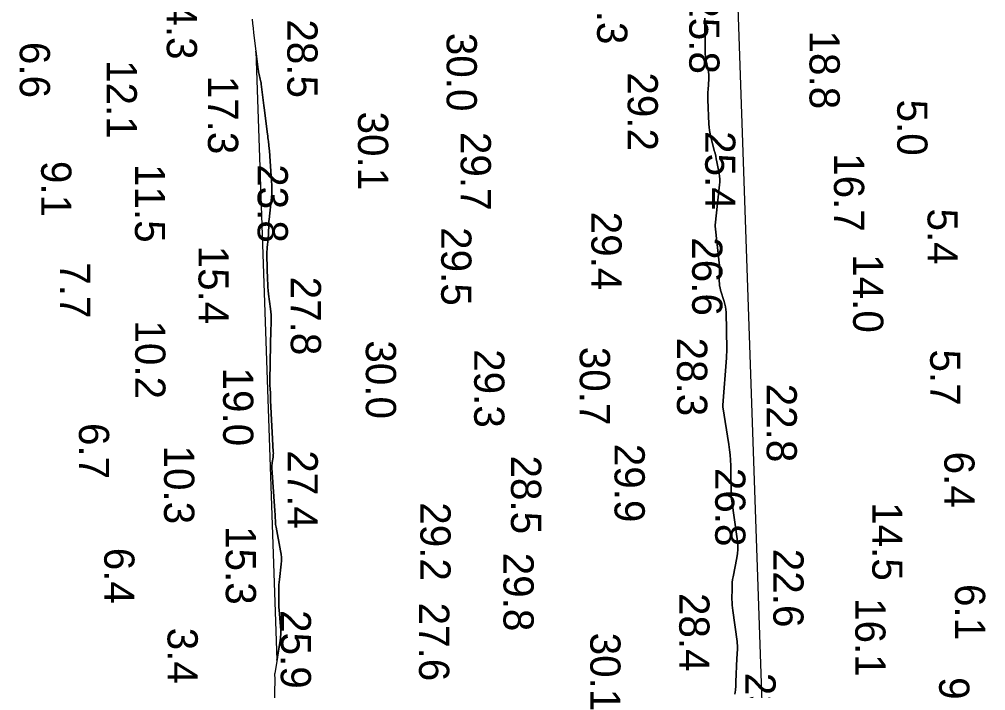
# Model space of a CAD drawing. Extents: x 1178573 to 1187098, y 693282 to 751751.
# Drawn here: x 1183818.9 to 1184218.5, y 749249.2 to 749526.9 of the extents above; entities that cross this region are included whole.
import ezdxf

# ---------------------------------------------------------------- set-up
doc = ezdxf.new("R2010")
doc.units = 0
for name, color, linetype in [('G-ANNO-PATT', 7, 'Continuous'), ('V-HYDS-MAJR', 7, 'Continuous'), ('V-HYDS-SOUN', 7, 'Continuous')]:
    doc.layers.add(name, color=color, linetype=linetype)

msp = doc.modelspace()

# ---------------------------------------------------------------- linework, layer by layer
at = {"layer": 'G-ANNO-PATT'}
msp.add_line((1183916.71, 749513.72), (1183925.39, 749261.92), dxfattribs=at)
for points in [[(1184123.8, 748210.03), (1184157.66, 748330.07), (1184109.72, 749719.65), (1184061.79, 751109.23), (1184061.85, 751109.87)], [(1184102.44, 749527.47), (1184102.5, 749513.63), (1184102.52, 749512.67), (1184102.6, 749511.71), (1184102.73, 749510.76), (1184102.91, 749509.82), (1184103.72, 749506.05), (1184103.89, 749505.1), (1184103.99, 749504.15), (1184104.02, 749503.2), (1184103.99, 749502.24), (1184103.71, 749497.91), (1184103.65, 749496.87), (1184103.62, 749495.83), (1184103.62, 749494.79), (1184103.65, 749493.75), (1184104.06, 749483.64), (1184104.15, 749482.28), (1184104.31, 749480.94), (1184104.55, 749479.61), (1184104.85, 749478.28), (1184106.29, 749472.72), (1184106.59, 749471.55), (1184106.86, 749470.37), (1184107.12, 749469.18), (1184107.36, 749467.99), (1184108.27, 749463.23), (1184108.45, 749462.04), (1184108.55, 749460.84), (1184108.55, 749459.64), (1184108.46, 749458.44), (1184106.6, 749441.86), (1184106.59, 749441.82), (1184106.59, 749441.78), (1184106.59, 749441.74), (1184106.6, 749441.7), (1184106.61, 749441.53), (1184106.61, 749441.49), (1184106.62, 749441.45), (1184106.62, 749441.41), (1184106.63, 749441.37), (1184108.29, 749426.2), (1184108.38, 749425.26), (1184108.44, 749424.31), (1184108.46, 749423.36), (1184108.45, 749422.41), (1184108.37, 749418.62), (1184108.38, 749417.67), (1184108.48, 749416.74), (1184108.65, 749415.82), (1184108.9, 749414.91), (1184110.4, 749410.26), (1184110.71, 749409.17), (1184110.93, 749408.08), (1184111.08, 749406.96), (1184111.14, 749405.84), (1184111.46, 749390.5), (1184111.46, 749390.21), (1184111.46, 749389.91), (1184111.45, 749389.62), (1184111.44, 749389.33), (1184111.37, 749388.15), (1184111.36, 749387.86), (1184111.34, 749387.57), (1184111.32, 749387.27), (1184111.3, 749386.98), (1184109.8, 749367.4), (1184109.8, 749367.37), (1184109.8, 749367.35), (1184109.8, 749367.33), (1184109.8, 749367.3), (1184109.79, 749367.21), (1184109.79, 749367.19), (1184109.79, 749367.17), (1184109.79, 749367.14), (1184109.79, 749367.12), (1184109.81, 749366.88), (1184109.82, 749366.83), (1184109.82, 749366.79), (1184109.83, 749366.74), (1184109.83, 749366.69), (1184112.32, 749351.1), (1184112.63, 749348.93), (1184112.86, 749346.75), (1184113.02, 749344.57), (1184113.09, 749342.38), (1184113.31, 749329.42), (1184113.31, 749329.31), (1184113.32, 749329.21), (1184113.32, 749329.11), (1184113.33, 749329), (1184113.35, 749328.52), (1184113.36, 749328.45), (1184113.37, 749328.38), (1184113.39, 749328.32), (1184113.41, 749328.25), (1184113.5, 749328), (1184113.53, 749327.93), (1184113.54, 749327.87), (1184113.56, 749327.8), (1184113.57, 749327.73), (1184115.84, 749311.05), (1184116.01, 749309.33), (1184116.03, 749307.62), (1184115.9, 749305.92), (1184115.64, 749304.22), (1184114.07, 749296.33), (1184113.87, 749295.18), (1184113.73, 749294.02), (1184113.64, 749292.86), (1184113.61, 749291.69), (1184113.6, 749287.02), (1184113.61, 749285.85), (1184113.67, 749284.68), (1184113.77, 749283.52), (1184113.92, 749282.36), (1184115.71, 749269.64), (1184115.75, 749269.28), (1184115.79, 749268.92), (1184115.81, 749268.56), (1184115.82, 749268.2), (1184115.85, 749266.73), (1184115.85, 749266.38), (1184115.85, 749266.03), (1184115.83, 749265.69), (1184115.81, 749265.35), (1184115.7, 749263.97), (1184115.68, 749263.62), (1184115.66, 749263.28), (1184115.64, 749262.93), (1184115.62, 749262.59), (1184115.26, 749252.94), (1184115.17, 749251.22), (1184115.01, 749249.51), (1184114.79, 749247.8)], [(1183925.39, 749261.92), (1183926.71, 749269.81), (1183926.91, 749271.29), (1183927.01, 749272.78), (1183927.02, 749274.27), (1183926.93, 749275.76), (1183926.29, 749282.66), (1183926.2, 749283.7), (1183926.15, 749284.74), (1183926.12, 749285.78), (1183926.12, 749286.83), (1183926.17, 749291.01), (1183926.19, 749292.05), (1183926.24, 749293.09), (1183926.32, 749294.13), (1183926.43, 749295.17), (1183927.15, 749301.51), (1183927.25, 749302.91), (1183927.25, 749304.31), (1183927.14, 749305.7), (1183926.93, 749307.09), (1183925.04, 749316.84), (1183924.95, 749317.39), (1183924.87, 749317.95), (1183924.81, 749318.51), (1183924.78, 749319.08), (1183924.68, 749321.34), (1183924.66, 749321.9), (1183924.63, 749322.47), (1183924.59, 749323.03), (1183924.56, 749323.6), (1183923.35, 749341.37), (1183923.33, 749341.93), (1183923.34, 749342.49), (1183923.38, 749343.05), (1183923.45, 749343.6), (1183923.79, 749345.83), (1183923.86, 749346.38), (1183923.9, 749346.94), (1183923.91, 749347.5), (1183923.9, 749348.06), (1183922.75, 749369.22), (1183922.73, 749369.6), (1183922.72, 749369.98), (1183922.71, 749370.36), (1183922.7, 749370.74), (1183922.69, 749372.27), (1183922.69, 749372.65), (1183922.68, 749373.03), (1183922.66, 749373.41), (1183922.63, 749373.79), (1183922.48, 749375.77), (1183922.45, 749376.22), (1183922.43, 749376.68), (1183922.43, 749377.14), (1183922.43, 749377.59), (1183922.74, 749392.26), (1183922.77, 749393.5), (1183922.8, 749394.74), (1183922.83, 749395.98), (1183922.87, 749397.22), (1183923.01, 749402.18), (1183923.02, 749403.42), (1183922.99, 749404.66), (1183922.9, 749405.9), (1183922.76, 749407.13), (1183921.96, 749413.29), (1183921.79, 749414.73), (1183921.66, 749416.17), (1183921.57, 749417.62), (1183921.52, 749419.07), (1183921.27, 749429.29), (1183921.27, 749430.12), (1183921.28, 749430.94), (1183921.33, 749431.77), (1183921.39, 749432.59), (1183921.73, 749436.21), (1183921.79, 749436.87), (1183921.84, 749437.53), (1183921.88, 749438.2), (1183921.91, 749438.86), (1183922, 749441.52), (1183922.02, 749442.19), (1183922.06, 749442.85), (1183922.11, 749443.51), (1183922.18, 749444.18), (1183923.1, 749453.17), (1183923.23, 749454.9), (1183923.3, 749456.62), (1183923.29, 749458.34), (1183923.2, 749460.06), (1183922.48, 749470.36), (1183922.42, 749471.12), (1183922.36, 749471.88), (1183922.28, 749472.64), (1183922.2, 749473.4), (1183921.85, 749476.42), (1183921.76, 749477.18), (1183921.67, 749477.93), (1183921.58, 749478.69), (1183921.48, 749479.45), (1183920.11, 749490.26), (1183919.97, 749491.34), (1183919.84, 749492.43), (1183919.7, 749493.52), (1183919.57, 749494.61), (1183918.88, 749500.13), (1183918.81, 749500.63), (1183918.73, 749501.14), (1183918.63, 749501.64), (1183918.51, 749502.14), (1183918.04, 749504.12), (1183917.92, 749504.62), (1183917.82, 749505.12), (1183917.74, 749505.62), (1183917.67, 749506.13), (1183916.71, 749513.72)]]:
    msp.add_lwpolyline(points, dxfattribs=at)
at = {"layer": 'V-HYDS-MAJR'}
for points in [[(1183915.09, 749527.04), (1183915.29, 749525.15), (1183915.51, 749523.26), (1183915.74, 749521.36), (1183917.67, 749506.13), (1183917.74, 749505.62), (1183917.82, 749505.12), (1183917.92, 749504.62), (1183918.04, 749504.12), (1183918.51, 749502.14), (1183918.63, 749501.64), (1183918.73, 749501.14), (1183918.81, 749500.63), (1183918.88, 749500.13), (1183919.57, 749494.61), (1183919.7, 749493.52), (1183919.84, 749492.43), (1183919.97, 749491.34), (1183920.11, 749490.26), (1183921.48, 749479.45), (1183921.58, 749478.69), (1183921.67, 749477.93), (1183921.76, 749477.18), (1183921.85, 749476.42), (1183922.2, 749473.4), (1183922.28, 749472.64), (1183922.36, 749471.88), (1183922.42, 749471.12), (1183922.48, 749470.36), (1183923.2, 749460.06), (1183923.29, 749458.34), (1183923.3, 749456.62), (1183923.23, 749454.9), (1183923.1, 749453.17), (1183922.18, 749444.18), (1183922.11, 749443.51), (1183922.06, 749442.85), (1183922.02, 749442.19), (1183922, 749441.52), (1183921.91, 749438.86), (1183921.88, 749438.2), (1183921.84, 749437.53), (1183921.79, 749436.87), (1183921.73, 749436.21), (1183921.39, 749432.59), (1183921.33, 749431.77), (1183921.28, 749430.94), (1183921.27, 749430.12), (1183921.27, 749429.29), (1183921.52, 749419.07), (1183921.57, 749417.62), (1183921.66, 749416.17), (1183921.79, 749414.73), (1183921.96, 749413.29), (1183922.76, 749407.13), (1183922.9, 749405.9), (1183922.99, 749404.66), (1183923.02, 749403.42), (1183923.01, 749402.18), (1183922.87, 749397.22), (1183922.83, 749395.98), (1183922.8, 749394.74), (1183922.77, 749393.5), (1183922.74, 749392.26), (1183922.43, 749377.59), (1183922.43, 749377.14), (1183922.43, 749376.68), (1183922.45, 749376.22), (1183922.48, 749375.77), (1183922.63, 749373.79), (1183922.66, 749373.41), (1183922.68, 749373.03), (1183922.69, 749372.65), (1183922.69, 749372.27), (1183922.7, 749370.74), (1183922.71, 749370.36), (1183922.72, 749369.98), (1183922.73, 749369.6), (1183922.75, 749369.22), (1183923.9, 749348.06), (1183923.91, 749347.5), (1183923.9, 749346.94), (1183923.86, 749346.38), (1183923.79, 749345.83), (1183923.45, 749343.6), (1183923.38, 749343.05), (1183923.34, 749342.49), (1183923.33, 749341.93), (1183923.35, 749341.37), (1183924.56, 749323.6), (1183924.59, 749323.03), (1183924.63, 749322.47), (1183924.66, 749321.9), (1183924.68, 749321.34), (1183924.78, 749319.08), (1183924.81, 749318.51), (1183924.87, 749317.95), (1183924.95, 749317.39), (1183925.04, 749316.84), (1183926.93, 749307.09), (1183927.14, 749305.7), (1183927.25, 749304.31), (1183927.25, 749302.91), (1183927.15, 749301.51), (1183926.43, 749295.17), (1183926.32, 749294.13), (1183926.24, 749293.09), (1183926.19, 749292.05), (1183926.17, 749291.01), (1183926.12, 749286.83), (1183926.12, 749285.78), (1183926.15, 749284.74), (1183926.2, 749283.7), (1183926.29, 749282.66), (1183926.93, 749275.76), (1183927.02, 749274.27), (1183927.01, 749272.78), (1183926.91, 749271.29), (1183926.71, 749269.81), (1183924.47, 749256.38), (1183924.44, 749256.16), (1183924.43, 749255.94), (1183924.42, 749255.72), (1183924.44, 749255.5), (1183924.51, 749254.62), (1183924.53, 749254.39), (1183924.54, 749254.17), (1183924.54, 749253.95), (1183924.54, 749253.73), (1183924, 749233.32)], [(1184114.79, 749247.8), (1184115.01, 749249.51), (1184115.17, 749251.22), (1184115.26, 749252.94), (1184115.62, 749262.59), (1184115.64, 749262.93), (1184115.66, 749263.28), (1184115.68, 749263.62), (1184115.7, 749263.97), (1184115.81, 749265.35), (1184115.83, 749265.69), (1184115.85, 749266.03), (1184115.85, 749266.38), (1184115.85, 749266.73), (1184115.82, 749268.2), (1184115.81, 749268.56), (1184115.79, 749268.92), (1184115.75, 749269.28), (1184115.71, 749269.64), (1184113.92, 749282.36), (1184113.77, 749283.52), (1184113.67, 749284.68), (1184113.61, 749285.85), (1184113.6, 749287.02), (1184113.61, 749291.69), (1184113.64, 749292.86), (1184113.73, 749294.02), (1184113.87, 749295.18), (1184114.07, 749296.33), (1184115.64, 749304.22), (1184115.9, 749305.92), (1184116.03, 749307.62), (1184116.01, 749309.33), (1184115.84, 749311.05), (1184113.57, 749327.73), (1184113.56, 749327.8), (1184113.54, 749327.87), (1184113.53, 749327.93), (1184113.5, 749328), (1184113.41, 749328.25), (1184113.39, 749328.32), (1184113.37, 749328.38), (1184113.36, 749328.45), (1184113.35, 749328.52), (1184113.33, 749329), (1184113.32, 749329.11), (1184113.32, 749329.21), (1184113.31, 749329.31), (1184113.31, 749329.42), (1184113.09, 749342.38), (1184113.02, 749344.57), (1184112.86, 749346.75), (1184112.63, 749348.93), (1184112.32, 749351.1), (1184109.83, 749366.69), (1184109.83, 749366.74), (1184109.82, 749366.79), (1184109.82, 749366.83), (1184109.81, 749366.88), (1184109.79, 749367.12), (1184109.79, 749367.14), (1184109.79, 749367.17), (1184109.79, 749367.19), (1184109.79, 749367.21), (1184109.8, 749367.3), (1184109.8, 749367.33), (1184109.8, 749367.35), (1184109.8, 749367.37), (1184109.8, 749367.4), (1184111.3, 749386.98), (1184111.32, 749387.27), (1184111.34, 749387.57), (1184111.36, 749387.86), (1184111.37, 749388.15), (1184111.44, 749389.33), (1184111.45, 749389.62), (1184111.46, 749389.91), (1184111.46, 749390.21), (1184111.46, 749390.5), (1184111.14, 749405.84), (1184111.08, 749406.96), (1184110.93, 749408.08), (1184110.71, 749409.17), (1184110.4, 749410.26), (1184108.9, 749414.91), (1184108.65, 749415.82), (1184108.48, 749416.74), (1184108.38, 749417.67), (1184108.37, 749418.62), (1184108.45, 749422.41), (1184108.46, 749423.36), (1184108.44, 749424.31), (1184108.38, 749425.26), (1184108.29, 749426.2), (1184106.63, 749441.37), (1184106.62, 749441.41), (1184106.62, 749441.45), (1184106.61, 749441.49), (1184106.61, 749441.53), (1184106.6, 749441.7), (1184106.59, 749441.74), (1184106.59, 749441.78), (1184106.59, 749441.82), (1184106.6, 749441.86), (1184108.46, 749458.44), (1184108.55, 749459.64), (1184108.55, 749460.84), (1184108.45, 749462.04), (1184108.27, 749463.23), (1184107.36, 749467.99), (1184107.12, 749469.18), (1184106.86, 749470.37), (1184106.59, 749471.55), (1184106.29, 749472.72), (1184104.85, 749478.28), (1184104.55, 749479.61), (1184104.31, 749480.94), (1184104.15, 749482.28), (1184104.06, 749483.64), (1184103.65, 749493.75), (1184103.62, 749494.79), (1184103.62, 749495.83), (1184103.65, 749496.87), (1184103.71, 749497.91), (1184103.99, 749502.24), (1184104.02, 749503.2), (1184103.99, 749504.15), (1184103.89, 749505.1), (1184103.72, 749506.05), (1184102.91, 749509.82), (1184102.73, 749510.76), (1184102.6, 749511.71), (1184102.52, 749512.67), (1184102.5, 749513.63), (1184102.44, 749527.47)]]:
    msp.add_lwpolyline(points, dxfattribs=at)

# ---------------------------------------------------------------- texts
at = {"layer": 'V-HYDS-SOUN'}
for s, p in [('30.3 ', (1184057.83, 749549.1)), ('14.3 ', (1183879.85, 749542.84)), ('25.8 ', (1184095.93, 749536.87)), ('28.5 ', (1183929.69, 749526.94)), ('30.0 ', (1183995.59, 749521.36)), ('18.8 ', (1184145.67, 749522.3)), ('6.6', (1183819.03, 749517.61)), ('12.1 ', (1183854.96, 749510.09)), ('29.2 ', (1184070.45, 749505.01)), ('17.3 ', (1183896.87, 749503.63)), ('5.0', (1184181.95, 749493.76)), ('30.1 ', (1183958.93, 749488.79)), ('29.7 ', (1184001.4, 749480.37)), ('25.4 ', (1184102.52, 749480.71)), ('16.7 ', (1184155.8, 749471.58)), ('9.1', (1183827.89, 749468.37)), ('11.5 ', (1183866.67, 749467.1)), ('23.8 ', (1183917.42, 749467.02)), ('29.4 ', (1184055.44, 749447.37)), ('5.4', (1184194.49, 749448.69)), ('29.5 ', (1183993.34, 749440.98)), ('26.6 ', (1184097.13, 749436.8)), ('15.4 ', (1183892.97, 749433.33)), ('14.0 ', (1184163.7, 749429.79)), ('7.7', (1183835.69, 749426.44)), ('27.8 ', (1183931.13, 749420.49)), ('10.2 ', (1183866.78, 749402.41)), ('30.0 ', (1183962.16, 749394.16)), ('28.3 ', (1184090.87, 749395.3)), ('29.3 ', (1184006.98, 749390.51)), ('30.7 ', (1184050.65, 749391.49)), ('5.7', (1184195.57, 749390.38)), ('19.0 ', (1183903.14, 749382.91)), ('22.8 ', (1184127.92, 749376.23)), ('6.7', (1183843.5, 749359.97)), ('10.3 ', (1183878.73, 749350.65)), ('29.9 ', (1184065.03, 749351.37)), ('27.4 ', (1183929.81, 749348.69)), ('28.5 ', (1184022.21, 749346.52)), ('6.4', (1184201.44, 749348.13)), ('26.8 ', (1184106.66, 749341.43)), ('29.2 ', (1183984.72, 749327.18)), ('14.5 ', (1184171.62, 749327.23)), ('15.3 ', (1183904.25, 749317.34)), ('6.4', (1183853.97, 749308.36)), ('29.8 ', (1184019.09, 749306.32)), ('22.6 ', (1184130.7, 749307.93)), ('6.1', (1184205.84, 749293.37)), ('28.4 ', (1184091.79, 749289.66)), ('27.6 ', (1183984.18, 749285.68)), ('16.1 ', (1184164.6, 749287.55)), ('25.9 ', (1183926.97, 749282.57)), ('3.4', (1183880.15, 749275.29)), ('30.1 ', (1184054.99, 749273.24)), ('23.6 ', (1184119.18, 749256.65)), ('9.4', (1184199.28, 749254.85))]:
    msp.add_text(s, height=12.5, rotation=270, dxfattribs=at).set_placement(p)

doc.saveas('drawing.dxf')
